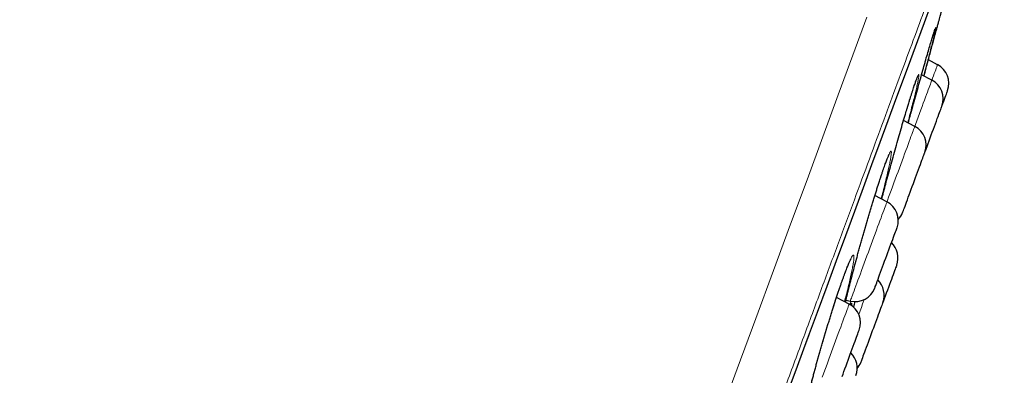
# Model space of a CAD drawing. Header units: millimetres. Extents: x 8 to 976, y 12 to 975.
# Tile 349 of 351: x 702 to 725, y 838 to 847. Entities that reach past the tile are written whole.
import ezdxf

# ---------------------------------------------------------------- set-up
doc = ezdxf.new("R2010")
doc.units = ezdxf.units.MM

msp = doc.modelspace()

# ---------------------------------------------------------------- linework, layer by layer
at = {"color": 7, "linetype": 'Continuous', "lineweight": 30}
for p, q in [((723.832, 845.818), (723.613, 845.931)), ((723.696, 845.448), (723.45, 845.574)), ((723.107, 844.774), (723.124, 844.829)), ((723.29, 844.347), (723.021, 844.485)), ((722.627, 842.55), (722.339, 842.698)), ((721.727, 840.111), (721.425, 840.267)), ((721.653, 840.21), (721.755, 840.186))]:
    msp.add_line(p, q, dxfattribs=at)
at = {"color": 252, "linetype": 'Continuous', "lineweight": 0}
for p, q in [((723.108, 844.778), (723.121, 844.821)), ((721.775, 840.185), (721.745, 840.1))]:
    msp.add_line(p, q, dxfattribs=at)
at = {"color": 7, "linetype": 'Continuous', "lineweight": 30, "flags": 128}
for points in [[(720.254, 837.975), (720.498, 838.636), (720.737, 839.284), (720.972, 839.92), (721.201, 840.542), (721.426, 841.151), (721.645, 841.745), (721.859, 842.325), (722.067, 842.889), (722.27, 843.439), (722.467, 843.972), (722.657, 844.49), (722.842, 844.991), (723.021, 845.475), (723.193, 845.942), (723.359, 846.392), (723.518, 846.824), (723.671, 847.237)], [(723.936, 844.83), (723.937, 844.832), (723.958, 844.891), (723.979, 844.946), (723.997, 844.997), (724.014, 845.043), (724.029, 845.084), (724.042, 845.119), (724.053, 845.148), (724.061, 845.171), (724.067, 845.187), (724.071, 845.197), (724.072, 845.201)], [(723.53, 843.73), (723.536, 843.747), (723.559, 843.808), (723.582, 843.872), (723.607, 843.938), (723.632, 844.006), (723.657, 844.075), (723.683, 844.144), (723.708, 844.213), (723.733, 844.281), (723.758, 844.348), (723.781, 844.412), (723.804, 844.474), (723.826, 844.532), (723.846, 844.586), (723.864, 844.636), (723.881, 844.681), (723.895, 844.72), (723.908, 844.754), (723.918, 844.782), (723.926, 844.804), (723.932, 844.819)], [(723.932, 844.819), (723.935, 844.828), (723.936, 844.83)], [(723.001, 842.297), (723.002, 842.299), (723.006, 842.309), (723.011, 842.324), (723.02, 842.347), (723.03, 842.375), (723.043, 842.41), (723.058, 842.45), (723.074, 842.495), (723.093, 842.545), (723.113, 842.6), (723.135, 842.658), (723.157, 842.72), (723.181, 842.784), (723.206, 842.851), (723.231, 842.919), (723.256, 842.988), (723.282, 843.057), (723.307, 843.126), (723.332, 843.194), (723.356, 843.26), (723.38, 843.324), (723.402, 843.385), (723.424, 843.442), (723.443, 843.495), (723.461, 843.544), (723.478, 843.588), (723.492, 843.627), (723.504, 843.66), (723.514, 843.686)], [(723.514, 843.686), (723.521, 843.707), (723.527, 843.721), (723.529, 843.728), (723.53, 843.73)], [(722.831, 841.837), (722.843, 841.868), (722.853, 841.894), (722.86, 841.913), (722.864, 841.926), (722.867, 841.932), (722.867, 841.933)], [(722.338, 840.5), (722.338, 840.5), (722.34, 840.504), (722.344, 840.514), (722.35, 840.531), (722.359, 840.555), (722.37, 840.584), (722.383, 840.62), (722.398, 840.661), (722.415, 840.708), (722.434, 840.759), (722.454, 840.814), (722.476, 840.873), (722.499, 840.935), (722.523, 841), (722.548, 841.067), (722.573, 841.136), (722.598, 841.205), (722.624, 841.274), (722.649, 841.342), (722.674, 841.41), (722.698, 841.476), (722.722, 841.539), (722.744, 841.599), (722.765, 841.656), (722.784, 841.708), (722.802, 841.756), (722.818, 841.799), (722.831, 841.837)], [(722.859, 841.044), (722.859, 841.043), (722.856, 841.036), (722.851, 841.022), (722.843, 841.002), (722.833, 840.975), (722.821, 840.943), (722.807, 840.904), (722.791, 840.86), (722.773, 840.812), (722.753, 840.758), (722.732, 840.701), (722.71, 840.64), (722.686, 840.577), (722.662, 840.511), (722.637, 840.443), (722.612, 840.374), (722.586, 840.305), (722.561, 840.236), (722.536, 840.168), (722.531, 840.155)], [(722.531, 840.155), (722.53, 840.153), (722.527, 840.145), (722.522, 840.13), (722.514, 840.109), (722.504, 840.081), (722.491, 840.048), (722.477, 840.008), (722.46, 839.964), (722.442, 839.914), (722.422, 839.86), (722.401, 839.802), (722.378, 839.741), (722.354, 839.677), (722.33, 839.61), (722.305, 839.542), (722.279, 839.474), (722.254, 839.404), (722.229, 839.335), (722.203, 839.267), (722.179, 839.201), (722.155, 839.137), (722.133, 839.076), (722.111, 839.018), (722.091, 838.964), (722.073, 838.914), (722.057, 838.87), (722.042, 838.83), (722.03, 838.797), (722.02, 838.769), (722.012, 838.748), (722.006, 838.733), (722.003, 838.724), (722.002, 838.722)], [(721.905, 839.326), (721.921, 839.368), (721.934, 839.404), (721.945, 839.435), (721.954, 839.459), (721.961, 839.477), (721.965, 839.489), (721.967, 839.494), (721.967, 839.494)], [(721.559, 838.386), (721.581, 838.446), (721.604, 838.509), (721.628, 838.574), (721.653, 838.642), (721.678, 838.71), (721.704, 838.779), (721.729, 838.848), (721.754, 838.917), (721.779, 838.984), (721.803, 839.049), (721.826, 839.112), (721.848, 839.172), (721.869, 839.227), (721.888, 839.279), (721.905, 839.326)]]:
    msp.add_lwpolyline(points, dxfattribs=at)
at = {"color": 252, "linetype": 'Continuous', "lineweight": 0, "flags": 128}
for points in [[(720.257, 837.987), (720.501, 838.648), (720.741, 839.297), (720.975, 839.933), (721.205, 840.556), (721.43, 841.165), (721.649, 841.759), (721.863, 842.34), (722.071, 842.905), (722.274, 843.454), (722.471, 843.988), (722.662, 844.506), (722.847, 845.008), (723.026, 845.492), (723.198, 845.959), (723.364, 846.409), (723.524, 846.842), (723.677, 847.256)], [(712.552, 820.924), (713.083, 822.365), (713.614, 823.803), (714.143, 825.236), (714.668, 826.661), (715.189, 828.074), (715.696, 829.448), (716.198, 830.807), (716.692, 832.147), (717.179, 833.467), (717.666, 834.786), (718.142, 836.079), (718.608, 837.342), (719.063, 838.573), (719.504, 839.77), (719.925, 840.911), (720.332, 842.014), (720.724, 843.078), (721.101, 844.1), (721.469, 845.097), (721.819, 846.047), (722.152, 846.948)], [(723.696, 845.448), (723.713, 845.495), (723.735, 845.554), (723.755, 845.608), (723.772, 845.656), (723.788, 845.698), (723.801, 845.735), (723.812, 845.764), (723.821, 845.788), (723.827, 845.805), (723.831, 845.815), (723.832, 845.818)], [(723.29, 844.347), (723.307, 844.395), (723.34, 844.483), (723.372, 844.57), (723.403, 844.656), (723.434, 844.739), (723.464, 844.82), (723.492, 844.897), (723.52, 844.971), (723.545, 845.041), (723.569, 845.106), (723.592, 845.166), (723.612, 845.222), (723.631, 845.271), (723.647, 845.316), (723.661, 845.354), (723.673, 845.385), (723.682, 845.411), (723.689, 845.43)], [(722.627, 842.55), (722.637, 842.578), (722.666, 842.658), (722.697, 842.74), (722.728, 842.824), (722.76, 842.911), (722.792, 842.999), (722.825, 843.088), (722.858, 843.178), (722.891, 843.267), (722.924, 843.356), (722.956, 843.443), (722.988, 843.529), (723.019, 843.613), (723.049, 843.695), (723.078, 843.773), (723.105, 843.848), (723.132, 843.919), (723.156, 843.986), (723.179, 844.048), (723.2, 844.105), (723.219, 844.156), (723.236, 844.202), (723.251, 844.242), (723.263, 844.276)], [(723.263, 844.276), (723.273, 844.303), (723.281, 844.324), (723.286, 844.338), (723.289, 844.346), (723.29, 844.347)], [(722.568, 842.392), (722.584, 842.434), (722.597, 842.469), (722.608, 842.499), (722.616, 842.521), (722.622, 842.538), (722.626, 842.547), (722.627, 842.55)], [(721.755, 840.186), (721.755, 840.187), (721.758, 840.195), (721.763, 840.209), (721.771, 840.229), (721.781, 840.256), (721.793, 840.29), (721.808, 840.33), (721.824, 840.376), (721.843, 840.427), (721.864, 840.484), (721.887, 840.546), (721.912, 840.612), (721.938, 840.683), (721.965, 840.758), (721.994, 840.836), (722.024, 840.917), (722.055, 841.001), (722.087, 841.087), (722.119, 841.175), (722.152, 841.264), (722.185, 841.353), (722.218, 841.443), (722.251, 841.532), (722.283, 841.62), (722.315, 841.706), (722.347, 841.791), (722.377, 841.873), (722.406, 841.953), (722.434, 842.029), (722.461, 842.101), (722.486, 842.169), (722.509, 842.232), (722.531, 842.291), (722.551, 842.344), (722.568, 842.392)], [(721.625, 839.835), (721.645, 839.89), (721.663, 839.939), (721.68, 839.983), (721.693, 840.02), (721.705, 840.051), (721.714, 840.076), (721.721, 840.095), (721.725, 840.106), (721.727, 840.111), (721.727, 840.111)], [(722.088, 840.223), (722.078, 840.196), (722.049, 840.118), (722.019, 840.036), (721.988, 839.952), (721.956, 839.867)], [(721.086, 838.373), (721.115, 838.453), (721.146, 838.537), (721.178, 838.622), (721.21, 838.709), (721.242, 838.798), (721.275, 838.887), (721.308, 838.976), (721.341, 839.066), (721.374, 839.154), (721.406, 839.241), (721.437, 839.327), (721.468, 839.41), (721.498, 839.49), (721.526, 839.567), (721.553, 839.64), (721.579, 839.71), (721.603, 839.775), (721.625, 839.835)]]:
    msp.add_lwpolyline(points, dxfattribs=at)
at = {"color": 7, "linetype": 'Continuous', "lineweight": 30}
for centre, start, end in [((723.603, 845.374), 339.7512, 62.7512), ((723.467, 845.003), 339.7512, 62.7512), ((723.061, 843.903), 339.7512, 62.7512), ((722.398, 842.106), 339.7512, 62.7512), ((722.532, 842.47), 316.9175, 339.7512), ((722.39, 841.217), 339.7512, 46.173), ((722.062, 840.328), 339.7512, 46.173), ((721.869, 840.673), 256.7512, 339.7512), ((721.498, 839.667), 339.7512, 62.7512), ((721.42, 838.589), 339.7512, 46.173), ((721.533, 838.896), 320.7015, 339.7512)]:
    msp.add_arc(centre, 0.5, start, end, dxfattribs=at)
at = {"color": 252, "linetype": 'Continuous', "lineweight": 0}
msp.add_arc((727.41, 844.069), 3.962, 159.6346, 159.9113, dxfattribs=at)
for points, knots in [([(725.422, 852.278), (725.42, 852.273), (725.415, 852.261), (725.38, 852.165), (725.324, 852.013), (725.245, 851.798), (725.144, 851.525), (725.022, 851.194), (724.88, 850.809), (724.717, 850.367), (724.532, 849.866), (724.325, 849.306), (724.097, 848.687), (723.849, 848.013), (723.581, 847.287), (723.295, 846.513), (722.993, 845.694), (722.676, 844.834), (722.341, 843.928), (721.989, 842.972), (721.619, 841.968), (721.231, 840.917), (720.828, 839.826), (720.412, 838.697), (719.985, 837.54), (719.549, 836.358), (719.105, 835.154), (718.65, 833.922), (718.184, 832.658), (717.706, 831.362), (717.218, 830.038), (716.722, 828.696), (716.221, 827.337), (715.718, 825.974), (715.215, 824.609), (714.711, 823.243), (714.206, 821.873), (713.696, 820.492), (713.184, 819.103), (712.669, 817.708), (712.157, 816.318), (711.647, 814.937), (711.144, 813.574), (710.649, 812.233), (710.163, 810.915), (709.684, 809.616), (709.209, 808.328), (708.74, 807.056), (708.277, 805.803), (707.825, 804.578), (707.385, 803.383), (706.959, 802.229), (706.549, 801.116), (706.154, 800.047), (705.773, 799.015), (705.405, 798.017), (705.051, 797.057), (704.711, 796.135), (704.389, 795.261), (704.084, 794.436), (703.8, 793.666), (703.536, 792.951), (703.293, 792.292), (703.069, 791.685), (702.864, 791.129), (702.679, 790.626), (702.513, 790.177), (702.369, 789.787), (702.247, 789.456), (702.148, 789.188), (702.071, 788.979), (702.017, 788.832), (701.983, 788.74), (701.979, 788.728), (701.977, 788.723)], [0, 0, 0, 0, 0.014, 0.028, 0.042, 0.056, 0.0699999, 0.08375, 0.0975, 0.11125, 0.125, 0.139, 0.153, 0.167, 0.1809999, 0.1949999, 0.2087499, 0.2225, 0.23625, 0.25, 0.264, 0.278, 0.292, 0.306, 0.3199999, 0.33375, 0.3475, 0.36125, 0.375, 0.389, 0.4029999, 0.4169999, 0.4309999, 0.4449999, 0.4587499, 0.4725, 0.48625, 0.5, 0.5139999, 0.5279999, 0.542, 0.556, 0.5699999, 0.5837499, 0.5974999, 0.61125, 0.625, 0.639, 0.653, 0.6669999, 0.6809999, 0.6949999, 0.7087499, 0.7225, 0.73625, 0.75, 0.764, 0.778, 0.7919999, 0.8059999, 0.8199999, 0.8337499, 0.8475, 0.8612499, 0.875, 0.889, 0.903, 0.9169999, 0.9309999, 0.9449999, 0.9587499, 0.9724999, 0.98625, 1, 1, 1, 1]), ([(723.73, 846.536), (723.734, 846.548), (723.747, 846.592), (723.764, 846.643), (723.78, 846.688), (723.789, 846.706), (723.79, 846.698), (723.786, 846.667), (723.777, 846.626), (723.772, 846.606)], [0, 0, 0, 0, 0.058754, 0.217513, 0.375853, 0.5347, 0.693048, 0.851687, 1, 1, 1, 1]), ([(723.121, 844.821), (723.123, 844.826), (723.142, 844.89), (723.178, 845.007), (723.226, 845.159), (723.268, 845.29), (723.305, 845.398), (723.336, 845.483), (723.36, 845.544), (723.377, 845.579), (723.387, 845.588), (723.39, 845.572), (723.385, 845.53), (723.374, 845.462), (723.355, 845.371), (723.33, 845.256), (723.299, 845.126), (723.275, 845.024), (723.263, 844.976)], [0, 0, 0, 0, 0.005037, 0.071857, 0.138891, 0.205712, 0.272406, 0.339315, 0.406012, 0.472558, 0.539318, 0.605867, 0.672577, 0.739503, 0.806216, 0.872799, 0.939592, 1, 1, 1, 1]), ([(722.458, 843.073), (722.459, 843.076), (722.478, 843.136), (722.515, 843.247), (722.564, 843.39), (722.608, 843.512), (722.646, 843.61), (722.678, 843.685), (722.703, 843.736), (722.72, 843.76), (722.731, 843.759), (722.734, 843.732), (722.73, 843.68), (722.718, 843.603), (722.7, 843.502), (722.674, 843.379), (722.641, 843.235), (722.603, 843.071), (722.559, 842.894), (722.526, 842.765), (722.51, 842.702)], [0, 0, 0, 0, 0.002995, 0.0618, 0.120793, 0.1796, 0.238318, 0.297226, 0.355945, 0.414563, 0.473369, 0.531991, 0.590786, 0.649771, 0.708567, 0.767265, 0.826148, 0.884844, 0.943792, 1, 1, 1, 1]), ([(721.64, 840.156), (721.642, 840.167), (721.655, 840.226), (721.685, 840.35), (721.729, 840.529), (721.779, 840.724), (721.833, 840.931), (721.891, 841.149), (721.952, 841.373), (722.016, 841.602), (722.081, 841.833), (722.147, 842.061), (722.213, 842.285), (722.278, 842.501), (722.341, 842.706), (722.402, 842.899), (722.439, 843.015), (722.458, 843.073)], [0, 0, 0, 0, 0.016624, 0.08728, 0.157707, 0.228149, 0.298814, 0.36926, 0.439732, 0.510432, 0.580908, 0.651238, 0.72179, 0.792114, 0.861338, 0.930778, 1, 1, 1, 1]), ([(722.502, 842.614), (722.507, 842.632), (722.529, 842.717), (722.557, 842.823), (722.581, 842.914), (722.586, 842.931)], [0, 0, 0, 0, 0.175697, 0.846346, 1, 1, 1, 1]), ([(721.564, 840.675), (721.564, 840.677), (721.584, 840.732), (721.621, 840.836), (721.671, 840.969), (721.717, 841.081), (721.755, 841.169), (721.788, 841.233), (721.813, 841.272), (721.831, 841.285), (721.841, 841.272), (721.844, 841.235), (721.839, 841.171), (721.826, 841.084), (721.806, 840.973), (721.779, 840.84), (721.745, 840.688), (721.704, 840.517), (721.661, 840.344), (721.629, 840.222), (721.615, 840.169)], [0, 0, 0, 0, 0.001356, 0.060772, 0.120378, 0.179795, 0.239156, 0.298708, 0.358072, 0.417365, 0.476846, 0.536143, 0.595637, 0.655323, 0.71482, 0.774217, 0.8338, 0.893196, 0.952824, 1, 1, 1, 1]), ([(720.879, 837.745), (720.869, 837.718), (720.841, 837.639), (720.798, 837.528), (720.753, 837.413), (720.713, 837.323), (720.681, 837.258), (720.655, 837.217), (720.636, 837.201), (720.625, 837.212), (720.622, 837.249), (720.626, 837.31), (720.639, 837.396), (720.658, 837.505), (720.685, 837.636), (720.719, 837.788), (720.759, 837.958), (720.806, 838.144), (720.857, 838.345), (720.914, 838.556), (720.974, 838.777), (721.038, 839.003), (721.105, 839.232), (721.172, 839.462), (721.241, 839.688), (721.31, 839.909), (721.377, 840.121), (721.442, 840.321), (721.505, 840.508), (721.544, 840.62), (721.564, 840.675)], [0, 0, 0, 0, 0.01871, 0.05512, 0.091646, 0.128052, 0.164295, 0.200652, 0.236893, 0.27325, 0.309724, 0.346081, 0.382377, 0.418788, 0.455084, 0.491469, 0.527969, 0.564353, 0.600727, 0.637217, 0.673592, 0.709963, 0.746449, 0.782817, 0.819095, 0.855488, 0.891762, 0.927804, 0.963959, 1, 1, 1, 1]), ([(721.759, 840.09), (721.761, 840.096), (721.772, 840.119), (721.784, 840.134), (721.792, 840.132), (721.794, 840.111), (721.79, 840.081), (721.788, 840.07)], [0, 0, 0, 0, 0.085155, 0.338766, 0.593193, 0.846821, 1, 1, 1, 1])]:
    msp.add_open_spline(points, degree=3, knots=knots, dxfattribs=at)
at = {"color": 7, "linetype": 'Continuous', "lineweight": 30}
for points, knots in [([(723.683, 846.189), (723.685, 846.197), (723.7, 846.251), (723.726, 846.349), (723.761, 846.476), (723.793, 846.595), (723.822, 846.701), (723.847, 846.795), (723.87, 846.877), (723.888, 846.946), (723.903, 847.001), (723.914, 847.042), (723.921, 847.068), (723.925, 847.079), (723.924, 847.078), (723.924, 847.077)], [0, 0, 0, 0, 0.014038, 0.100059, 0.186087, 0.274629, 0.363173, 0.449023, 0.534878, 0.62324, 0.711604, 0.797224, 0.88284, 0.970949, 1, 1, 1, 1]), ([(723.728, 846.53), (723.732, 846.543), (723.741, 846.57), (723.752, 846.603), (723.76, 846.629), (723.766, 846.648), (723.77, 846.658), (723.772, 846.663), (723.772, 846.663), (723.772, 846.663)], [0, 0, 0, 0, 0.183213, 0.368365, 0.549744, 0.704934, 0.843412, 0.957554, 1, 1, 1, 1]), ([(723.772, 846.606), (723.772, 846.605), (723.768, 846.584), (723.753, 846.522), (723.728, 846.417), (723.695, 846.287), (723.658, 846.138), (723.614, 845.97), (723.566, 845.784), (723.528, 845.641), (723.506, 845.559), (723.503, 845.547)], [0, 0, 0, 0, 0.009428, 0.147455, 0.285158, 0.423291, 0.560993, 0.699275, 0.837997, 0.976287, 1, 1, 1, 1]), ([(723.534, 845.87), (723.536, 845.876), (723.555, 845.944), (723.591, 846.067), (723.637, 846.226), (723.677, 846.364), (723.709, 846.469), (723.724, 846.517), (723.73, 846.536)], [0, 0, 0, 0, 0.021434, 0.232653, 0.444551, 0.655772, 0.866549, 1, 1, 1, 1]), ([(723.507, 845.545), (723.512, 845.56), (723.53, 845.628), (723.562, 845.746), (723.604, 845.899), (723.644, 846.048), (723.67, 846.142), (723.683, 846.189)], [0, 0, 0, 0, 0.064999, 0.295674, 0.526363, 0.763181, 1, 1, 1, 1]), ([(723.134, 844.427), (723.149, 844.483), (723.185, 844.615), (723.242, 844.826), (723.305, 845.054), (723.367, 845.275), (723.426, 845.486), (723.482, 845.686), (723.517, 845.809), (723.534, 845.87)], [0, 0, 0, 0, 0.110144, 0.260696, 0.411714, 0.562253, 0.708024, 0.85423, 1, 1, 1, 1]), ([(723.147, 844.904), (723.152, 844.921), (723.165, 844.965), (723.186, 845.031), (723.209, 845.103), (723.23, 845.171), (723.251, 845.234), (723.27, 845.292), (723.288, 845.345), (723.304, 845.392), (723.318, 845.432), (723.331, 845.466), (723.341, 845.492), (723.348, 845.51), (723.353, 845.521), (723.355, 845.526), (723.355, 845.526), (723.355, 845.526)], [0, 0, 0, 0, 0.047137, 0.124041, 0.201316, 0.278897, 0.35668, 0.434534, 0.512233, 0.589526, 0.666093, 0.741444, 0.814847, 0.876755, 0.932299, 0.979763, 1, 1, 1, 1]), ([(723.263, 844.976), (723.262, 844.972), (723.248, 844.915), (723.216, 844.789), (723.172, 844.613), (723.139, 844.488), (723.125, 844.432)], [0, 0, 0, 0, 0.031723, 0.375466, 0.720285, 1, 1, 1, 1]), ([(722.586, 842.931), (722.601, 842.988), (722.636, 843.118), (722.693, 843.33), (722.757, 843.56), (722.821, 843.79), (722.885, 844.017), (722.948, 844.236), (723.009, 844.444), (723.063, 844.626), (723.095, 844.732), (723.108, 844.778)], [0, 0, 0, 0, 0.091028, 0.209455, 0.327503, 0.445374, 0.563614, 0.681475, 0.796578, 0.912029, 1, 1, 1, 1]), ([(723.124, 844.829), (723.129, 844.844), (723.136, 844.87), (723.144, 844.894), (723.147, 844.904)], [0, 0, 0, 0, 0.577984, 1, 1, 1, 1]), ([(721.64, 840.156), (721.644, 840.171), (721.652, 840.209), (721.668, 840.275), (721.687, 840.354), (721.707, 840.437), (721.729, 840.524), (721.752, 840.616), (721.776, 840.712), (721.802, 840.812), (721.829, 840.914), (721.857, 841.019), (721.885, 841.126), (721.915, 841.235), (721.945, 841.344), (721.975, 841.454), (722.006, 841.564), (722.036, 841.674), (722.068, 841.783), (722.099, 841.893), (722.131, 842.004), (722.163, 842.114), (722.195, 842.223), (722.228, 842.331), (722.26, 842.438), (722.291, 842.542), (722.322, 842.644), (722.353, 842.742), (722.383, 842.837), (722.412, 842.928), (722.437, 843.007), (722.457, 843.069), (722.476, 843.128), (722.498, 843.193), (722.522, 843.265), (722.545, 843.332), (722.567, 843.395), (722.588, 843.453), (722.607, 843.506), (722.625, 843.552), (722.641, 843.593), (722.655, 843.627), (722.666, 843.652), (722.675, 843.671), (722.68, 843.681), (722.683, 843.687), (722.683, 843.687), (722.683, 843.687)], [0, 0, 0, 0, 0.015495, 0.038746, 0.061874, 0.085216, 0.108812, 0.132627, 0.156616, 0.180734, 0.204932, 0.229157, 0.25334, 0.277437, 0.301403, 0.325199, 0.348796, 0.372177, 0.395505, 0.41908, 0.442815, 0.466688, 0.490672, 0.514737, 0.538847, 0.562968, 0.58705, 0.611069, 0.634989, 0.658788, 0.68245, 0.699, 0.711303, 0.734585, 0.75793, 0.781369, 0.804873, 0.828405, 0.851888, 0.87524, 0.898352, 0.92106, 0.943129, 0.961692, 0.978465, 0.993074, 1, 1, 1, 1]), ([(722.502, 842.614), (722.504, 842.62), (722.514, 842.659), (722.534, 842.734), (722.56, 842.834), (722.578, 842.902), (722.587, 842.933)], [0, 0, 0, 0, 0.0560537, 0.3853877, 0.7142795, 1, 1, 1, 1]), ([(722.51, 842.702), (722.509, 842.699), (722.503, 842.673), (722.495, 842.645), (722.489, 842.621)], [0, 0, 0, 0, 0.126723, 1, 1, 1, 1]), ([(720.632, 837.305), (720.632, 837.305), (720.632, 837.304), (720.632, 837.308), (720.633, 837.317), (720.634, 837.332), (720.636, 837.355), (720.64, 837.384), (720.645, 837.42), (720.653, 837.463), (720.662, 837.512), (720.672, 837.568), (720.685, 837.629), (720.699, 837.695), (720.715, 837.766), (720.732, 837.841), (720.751, 837.921), (720.772, 838.004), (720.793, 838.093), (720.817, 838.185), (720.842, 838.281), (720.868, 838.381), (720.895, 838.484), (720.924, 838.59), (720.953, 838.697), (720.983, 838.806), (721.014, 838.916), (721.046, 839.026), (721.077, 839.137), (721.109, 839.246), (721.141, 839.355), (721.174, 839.464), (721.207, 839.573), (721.24, 839.682), (721.273, 839.79), (721.307, 839.897), (721.34, 840.002), (721.373, 840.105), (721.405, 840.205), (721.437, 840.302), (721.468, 840.396), (721.498, 840.485), (721.527, 840.569), (721.548, 840.629), (721.564, 840.674), (721.58, 840.72), (721.602, 840.78), (721.627, 840.847), (721.65, 840.91), (721.673, 840.967), (721.693, 841.019), (721.713, 841.065), (721.73, 841.105), (721.745, 841.139), (721.758, 841.164), (721.767, 841.182), (721.773, 841.193), (721.777, 841.198), (721.777, 841.198), (721.776, 841.198)], [0, 0, 0, 0, 0.002029, 0.012816, 0.025221, 0.03924, 0.054713, 0.071382, 0.088958, 0.107181, 0.125838, 0.144776, 0.163874, 0.183044, 0.202218, 0.22134, 0.240326, 0.259359, 0.27862, 0.298076, 0.317699, 0.337446, 0.357278, 0.377156, 0.397028, 0.416847, 0.436575, 0.456176, 0.475628, 0.494906, 0.51403, 0.533296, 0.552704, 0.572233, 0.591866, 0.611577, 0.631338, 0.651123, 0.670891, 0.690614, 0.710264, 0.729818, 0.749255, 0.767346, 0.772909, 0.782998, 0.802044, 0.821128, 0.840268, 0.859431, 0.878557, 0.897578, 0.916395, 0.934875, 0.952816, 0.96793, 0.981672, 0.993796, 1, 1, 1, 1]), ([(721.833, 840.037), (721.84, 840.061), (721.854, 840.107), (721.867, 840.152), (721.874, 840.174)], [0, 0, 0, 0, 0.518229, 1, 1, 1, 1])]:
    msp.add_open_spline(points, degree=3, knots=knots, dxfattribs=at)

doc.saveas('drawing.dxf')
